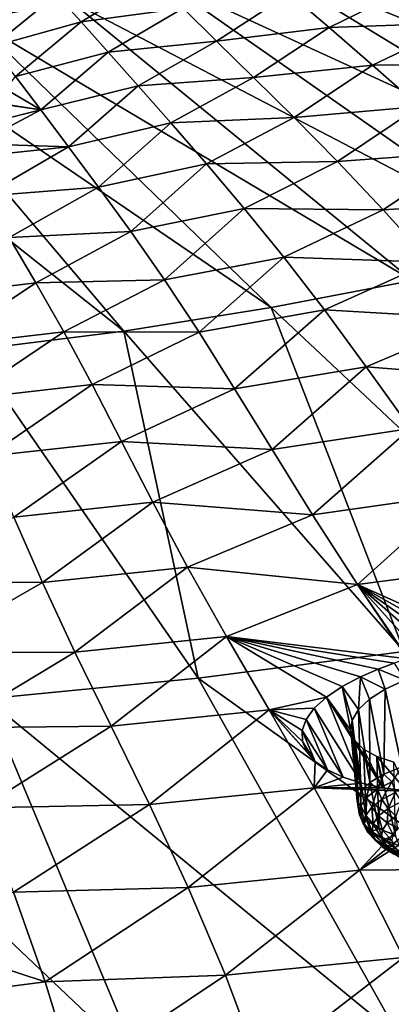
# Model space of a CAD drawing. Header units: metres. Extents: x -92 to 264, y -100 to 50.
# Tile 551 of 721: x 208 to 212, y -6 to 5. Entities that reach past the tile are written whole.
import ezdxf

# ---------------------------------------------------------------- set-up
doc = ezdxf.new("R2010")
doc.units = ezdxf.units.M
doc.layers.add('solid_21062050_01', color=7, linetype='CONTINUOUS')

msp = doc.modelspace()

# ---------------------------------------------------------------- linework, layer by layer
at = {"layer": 'solid_21062050_01'}
for points in [[(204.145508, 7.920731, 184.474396), (207.349258, 4.942711, 190.989807), (208.448486, 5.161725, 190.38089)], [(212.210876, 6.318392, 187.165787), (211.378647, 5.990846, 188.076157), (217.944687, 3.614853, 191.746658)], [(211.378647, 5.990846, 188.076157), (210.470001, 5.687558, 188.919159), (216.699539, 3.146398, 193.048843)], [(211.378647, 5.990846, 188.076157), (216.699539, 3.146398, 193.048843), (217.944687, 3.614853, 191.746658)], [(210.470001, 5.687558, 188.919159), (209.491074, 5.410564, 189.689133), (215.348007, 2.713159, 194.25322)], [(210.470001, 5.687558, 188.919159), (215.348007, 2.713159, 194.25322), (216.699539, 3.146398, 193.048843)], [(208.571182, 4.925133, 108.678917), (208.290924, 5.238868, 106.615005), (209.389053, 5.417222, 107.817482)], [(208.571182, 4.925133, 108.678917), (209.389053, 5.417222, 107.817482), (209.736755, 5.078898, 109.888)], [(209.491074, 5.410564, 189.689133), (208.448486, 5.161725, 190.38089), (213.898712, 2.317898, 195.352097)], [(209.491074, 5.410564, 189.689133), (213.898712, 2.317898, 195.352097), (215.348007, 2.713159, 194.25322)], [(212.370361, 5.332816, 112.871262), (211.40802, 4.858759, 113.099724), (210.954727, 5.249638, 111.120529)], [(212.370361, 5.332816, 112.871262), (212.915985, 4.911246, 114.807045), (211.40802, 4.858759, 113.099724)], [(207.321304, 4.954316, 106.377861), (208.290924, 5.238868, 106.615005), (207.558777, 4.643113, 108.452248)], [(207.558777, 4.643113, 108.452248), (208.290924, 5.238868, 106.615005), (208.571182, 4.925133, 108.678917)], [(210.121353, 4.703024, 111.930267), (209.736755, 5.078898, 109.888), (210.954727, 5.249638, 111.120529)], [(210.121353, 4.703024, 111.930267), (210.954727, 5.249638, 111.120529), (211.40802, 4.858759, 113.099724)], [(208.448486, 5.161725, 190.38089), (207.349258, 4.942711, 190.989807), (212.360947, 1.963133, 196.338501)], [(208.448486, 5.161725, 190.38089), (212.360947, 1.963133, 196.338501), (213.898712, 2.317898, 195.352097)], [(208.881149, 4.576827, 110.711113), (208.571182, 4.925133, 108.678917), (209.736755, 5.078898, 109.888)], [(208.881149, 4.576827, 110.711113), (209.736755, 5.078898, 109.888), (210.121353, 4.703024, 111.930267)], [(207.349258, 4.942711, 190.989807), (206.200806, 4.754991, 191.51181), (210.744537, 1.651126, 197.206131)], [(207.349258, 4.942711, 190.989807), (210.744537, 1.651126, 197.206131), (212.360947, 1.963133, 196.338501)], [(207.558777, 4.643113, 108.452248), (208.571182, 4.925133, 108.678917), (207.821106, 4.297736, 110.496437)], [(207.821106, 4.297736, 110.496437), (208.571182, 4.925133, 108.678917), (208.881149, 4.576827, 110.711113)], [(210.544601, 4.286731, 113.95768), (210.121353, 4.703024, 111.930267), (211.40802, 4.858759, 113.099724)], [(210.544601, 4.286731, 113.95768), (211.40802, 4.858759, 113.099724), (211.904282, 4.427293, 115.069984)], [(212.915985, 4.911246, 114.807045), (211.904282, 4.427293, 115.069984), (211.40802, 4.858759, 113.099724)], [(212.915985, 4.911246, 114.807045), (213.506454, 4.447875, 116.741417), (211.904282, 4.427293, 115.069984)], [(206.200806, 4.754991, 191.51181), (205.010895, 4.599821, 191.94339), (209.05983, 1.38386, 197.949493)], [(206.200806, 4.754991, 191.51181), (209.05983, 1.38386, 197.949493), (210.744537, 1.651126, 197.206131)], [(209.222549, 4.191244, 112.72374), (208.881149, 4.576827, 110.711113), (210.121353, 4.703024, 111.930267)], [(209.222549, 4.191244, 112.72374), (210.121353, 4.703024, 111.930267), (210.544601, 4.286731, 113.95768)], [(205.010895, 4.599821, 191.94339), (207.317596, 1.163038, 198.563858), (209.05983, 1.38386, 197.949493)], [(207.821106, 4.297736, 110.496437), (208.881149, 4.576827, 110.711113), (208.110001, 3.915492, 112.522018)], [(208.110001, 3.915492, 112.522018), (208.881149, 4.576827, 110.711113), (209.222549, 4.191244, 112.72374)], [(211.007141, 3.827305, 115.982811), (210.544601, 4.286731, 113.95768), (211.904282, 4.427293, 115.069984)], [(211.007141, 3.827305, 115.982811), (211.904282, 4.427293, 115.069984), (212.44072, 3.953106, 117.041466)], [(213.506454, 4.447875, 116.741417), (212.44072, 3.953106, 117.041466), (211.904282, 4.427293, 115.069984)], [(207.709534, 4.153435, 111.011093), (207.821106, 4.297736, 110.496437), (208.110001, 3.915492, 112.522018)], [(209.597046, 3.765681, 114.728889), (209.222549, 4.191244, 112.72374), (210.544601, 4.286731, 113.95768)], [(209.597046, 3.765681, 114.728889), (210.544601, 4.286731, 113.95768), (211.007141, 3.827305, 115.982811)], [(208.110001, 3.915492, 112.522018), (209.222549, 4.191244, 112.72374), (208.427124, 3.493691, 114.540588)], [(208.427124, 3.493691, 114.540588), (209.222549, 4.191244, 112.72374), (209.597046, 3.765681, 114.728889)], [(207.692429, 3.980851, 111.760048), (207.709534, 4.153435, 111.011093), (208.110001, 3.915492, 112.522018)], [(207.590866, 3.785366, 112.495255), (207.691147, 3.976708, 111.776749), (208.110001, 3.915492, 112.522018)], [(207.691147, 3.976708, 111.776749), (207.692429, 3.980851, 111.760048), (208.110001, 3.915492, 112.522018)], [(211.503555, 3.322865, 118.013565), (211.007141, 3.827305, 115.982811), (212.44072, 3.953106, 117.041466)], [(211.503555, 3.322865, 118.013565), (212.44072, 3.953106, 117.041466), (213.009964, 3.434696, 119.020889)], [(207.379257, 3.527663, 113.368027), (208.110001, 3.915492, 112.522018), (208.427124, 3.493691, 114.540588)], [(207.379257, 3.527663, 113.368027), (207.590866, 3.785366, 112.495255), (208.110001, 3.915492, 112.522018)], [(208.427124, 3.493691, 114.540588), (209.597046, 3.765681, 114.728889), (208.77211, 3.029948, 116.56192)], [(208.77211, 3.029948, 116.56192), (209.597046, 3.765681, 114.728889), (210.003555, 3.297825, 116.73645)], [(210.003555, 3.297825, 116.73645), (209.597046, 3.765681, 114.728889), (211.007141, 3.827305, 115.982811)], [(210.003555, 3.297825, 116.73645), (211.007141, 3.827305, 115.982811), (211.503555, 3.322865, 118.013565)], [(207.196228, 3.364775, 113.871826), (207.379257, 3.527663, 113.368027), (208.427124, 3.493691, 114.540588)], [(207.456238, 2.928347, 115.835426), (207.196228, 3.364775, 113.871826), (208.427124, 3.493691, 114.540588)], [(207.456238, 2.928347, 115.835426), (208.427124, 3.493691, 114.540588), (208.77211, 3.029948, 116.56192)], [(212.026367, 2.77181, 120.056305), (211.503555, 3.322865, 118.013565), (213.009964, 3.434696, 119.020889)], [(212.026367, 2.77181, 120.056305), (213.009964, 3.434696, 119.020889), (213.60434, 2.870596, 121.014832)], [(208.77211, 3.029948, 116.56192), (210.003555, 3.297825, 116.73645), (209.139877, 2.522575, 118.591644)], [(209.139877, 2.522575, 118.591644), (210.003555, 3.297825, 116.73645), (210.436142, 2.786047, 118.752342)], [(210.436142, 2.786047, 118.752342), (210.003555, 3.297825, 116.73645), (211.503555, 3.322865, 118.013565)], [(210.436142, 2.786047, 118.752342), (211.503555, 3.322865, 118.013565), (212.026367, 2.77181, 120.056305)], [(207.74823, 2.453049, 117.811417), (207.456238, 2.928347, 115.835426), (208.77211, 3.029948, 116.56192)], [(207.74823, 2.453049, 117.811417), (208.77211, 3.029948, 116.56192), (209.139877, 2.522575, 118.591644)], [(212.568161, 2.172539, 122.117378), (212.026367, 2.77181, 120.056305), (213.60434, 2.870596, 121.014832)], [(209.139877, 2.522575, 118.591644), (210.436142, 2.786047, 118.752342), (209.524658, 1.969985, 120.634819)], [(209.524658, 1.969985, 120.634819), (210.436142, 2.786047, 118.752342), (210.888397, 2.228787, 120.782082)], [(210.888397, 2.228787, 120.782082), (210.436142, 2.786047, 118.752342), (212.026367, 2.77181, 120.056305)], [(210.888397, 2.228787, 120.782082), (212.026367, 2.77181, 120.056305), (212.568161, 2.172539, 122.117378)], [(208.055222, 1.936005, 119.798386), (207.74823, 2.453049, 117.811417), (209.139877, 2.522575, 118.591644)], [(208.055222, 1.936005, 119.798386), (209.139877, 2.522575, 118.591644), (209.524658, 1.969985, 120.634819)], [(206.705811, 1.77274, 119.560219), (207.74823, 2.453049, 117.811417), (208.055222, 1.936005, 119.798386)], [(209.524658, 1.969985, 120.634819), (210.888397, 2.228787, 120.782082), (209.920685, 1.370588, 122.69651)], [(209.920685, 1.370588, 122.69651), (210.888397, 2.228787, 120.782082), (211.353928, 1.62449, 122.831192)], [(211.353928, 1.62449, 122.831192), (210.888397, 2.228787, 120.782082), (212.568161, 2.172539, 122.117378)], [(211.353928, 1.62449, 122.831192), (212.568161, 2.172539, 122.117378), (213.124405, 1.523474, 124.203079)], [(206.966309, 1.211602, 121.596329), (206.705811, 1.77274, 119.560219), (208.055222, 1.936005, 119.798386)], [(206.966309, 1.211602, 121.596329), (208.055222, 1.936005, 119.798386), (208.372589, 1.375749, 121.800545)], [(208.372589, 1.375749, 121.800545), (208.055222, 1.936005, 119.798386), (209.524658, 1.969985, 120.634819)], [(208.372589, 1.375749, 121.800545), (209.524658, 1.969985, 120.634819), (209.920685, 1.370588, 122.69651)], [(212.360947, 1.963133, 196.338501), (210.744537, 1.651126, 197.206131), (214.53804, -1.916564, 203.026855)], [(210.744537, 1.651126, 197.206131), (209.05983, 1.38386, 197.949493), (212.264359, -2.285282, 204.052475)], [(209.920685, 1.370588, 122.69651), (211.353928, 1.62449, 122.831192), (210.326813, 0.722936, 124.781677)], [(210.326813, 0.722936, 124.781677), (211.353928, 1.62449, 122.831192), (211.83252, 0.971716, 124.905075)], [(210.744537, 1.651126, 197.206131), (212.264359, -2.285282, 204.052475), (214.53804, -1.916564, 203.026855)], [(211.83252, 0.971716, 124.905075), (211.353928, 1.62449, 122.831192), (213.124405, 1.523474, 124.203079)], [(211.83252, 0.971716, 124.905075), (213.124405, 1.523474, 124.203079), (213.705292, 0.823163, 126.319382)], [(207.231873, 0.604988, 123.651314), (206.966309, 1.211602, 121.596329), (208.372589, 1.375749, 121.800545)], [(207.231873, 0.604988, 123.651314), (208.372589, 1.375749, 121.800545), (208.696442, 0.770849, 123.822113)], [(209.05983, 1.38386, 197.949493), (207.317596, 1.163038, 198.563858), (209.909729, -2.590094, 204.900589)], [(208.696442, 0.770849, 123.822113), (208.372589, 1.375749, 121.800545), (209.920685, 1.370588, 122.69651)], [(208.696442, 0.770849, 123.822113), (209.920685, 1.370588, 122.69651), (210.326813, 0.722936, 124.781677)], [(209.05983, 1.38386, 197.949493), (209.909729, -2.590094, 204.900589), (212.264359, -2.285282, 204.052475)], [(207.317596, 1.163038, 198.563858), (207.489777, -2.828987, 205.565613), (209.909729, -2.590094, 204.900589)], [(210.326813, 0.722936, 124.781677), (211.83252, 0.971716, 124.905075), (210.754807, 0.025976, 126.895088)], [(210.754807, 0.025976, 126.895088), (211.83252, 0.971716, 124.905075), (212.336777, 0.269279, 127.008896)], [(212.336777, 0.269279, 127.008896), (211.83252, 0.971716, 124.905075), (213.705292, 0.823163, 126.319382)], [(207.506454, -0.048179, 125.729057), (207.231873, 0.604988, 123.651314), (208.696442, 0.770849, 123.822113)], [(207.506454, -0.048179, 125.729057), (208.696442, 0.770849, 123.822113), (209.032333, 0.120273, 125.867126)], [(209.032333, 0.120273, 125.867126), (208.696442, 0.770849, 123.822113), (210.326813, 0.722936, 124.781677)], [(209.032333, 0.120273, 125.867126), (210.326813, 0.722936, 124.781677), (210.754807, 0.025976, 126.895088)], [(210.754807, 0.025976, 126.895088), (212.336777, 0.269279, 127.008896), (211.218674, -0.721273, 129.041458)], [(211.218674, -0.721273, 129.041458), (212.336777, 0.269279, 127.008896), (212.880951, -0.483977, 129.147781)], [(207.801453, -0.748555, 127.833351), (207.506454, -0.048179, 125.729057), (209.032333, 0.120273, 125.867126)], [(207.801453, -0.748555, 127.833351), (209.032333, 0.120273, 125.867126), (209.392334, -0.576735, 127.939552)], [(209.392334, -0.576735, 127.939552), (209.032333, 0.120273, 125.867126), (210.754807, 0.025976, 126.895088)], [(209.392334, -0.576735, 127.939552), (210.754807, 0.025976, 126.895088), (211.218674, -0.721273, 129.041458)], [(211.218674, -0.721273, 129.041458), (212.880951, -0.483977, 129.147781), (211.732468, -1.519795, 131.22551)], [(211.732468, -1.519795, 131.22551), (212.880951, -0.483977, 129.147781), (213.479187, -1.289208, 131.326859)], [(208.128586, -1.496781, 129.967957), (207.801453, -0.748555, 127.833351), (209.392334, -0.576735, 127.939552)], [(208.128586, -1.496781, 129.967957), (209.392334, -0.576735, 127.939552), (209.788696, -1.320923, 130.043335)], [(209.788696, -1.320923, 130.043335), (209.392334, -0.576735, 127.939552), (211.218674, -0.721273, 129.041458)], [(206.431976, -1.492417, 129.483963), (207.801453, -0.748555, 127.833351), (208.128586, -1.496781, 129.967957)], [(209.788696, -1.320923, 130.043335), (211.218674, -0.721273, 129.041458), (211.732468, -1.519795, 131.22551)], [(208.499329, -2.293504, 132.136688), (208.128586, -1.496781, 129.967957), (209.788696, -1.320923, 130.043335)], [(208.499329, -2.293504, 132.136688), (209.788696, -1.320923, 130.043335), (210.23317, -2.113052, 132.182465)], [(210.23317, -2.113052, 132.182465), (209.788696, -1.320923, 130.043335), (211.732468, -1.519795, 131.22551)], [(213.202591, -2.180783, 133.306564), (211.732468, -1.519795, 131.22551), (213.479187, -1.289208, 131.326859)], [(206.727234, -2.300765, 131.718155), (206.431976, -1.492417, 129.483963), (208.128586, -1.496781, 129.967957)], [(206.727234, -2.300765, 131.718155), (208.128586, -1.496781, 129.967957), (208.499329, -2.293504, 132.136688)], [(210.23317, -2.113052, 132.182465), (211.732468, -1.519795, 131.22551), (212.303177, -2.37043, 133.451904)], [(212.312286, -2.367589, 133.448151), (212.303177, -2.37043, 133.451904), (211.732468, -1.519795, 131.22551)], [(212.459656, -2.326141, 133.398529), (212.312286, -2.367589, 133.448151), (211.732468, -1.519795, 131.22551)], [(212.614075, -2.295355, 133.376846), (212.459656, -2.326141, 133.398529), (211.732468, -1.519795, 131.22551)], [(212.785492, -2.262296, 133.356155), (212.614075, -2.295355, 133.376846), (211.732468, -1.519795, 131.22551)], [(212.981522, -2.224127, 133.332596), (212.785492, -2.262296, 133.356155), (211.732468, -1.519795, 131.22551)], [(213.202591, -2.180783, 133.306564), (212.981522, -2.224127, 133.332596), (211.732468, -1.519795, 131.22551)], [(208.913269, -3.139772, 134.344467), (208.499329, -2.293504, 132.136688), (210.23317, -2.113052, 132.182465)], [(208.913269, -3.139772, 134.344467), (210.23317, -2.113052, 132.182465), (210.723038, -2.95432, 134.362137)], [(210.23317, -2.113052, 132.182465), (211.558258, -2.685627, 133.963898), (211.376175, -2.808811, 134.201447)], [(210.723038, -2.95432, 134.362137), (210.23317, -2.113052, 132.182465), (211.376175, -2.808811, 134.201447)], [(210.23317, -2.113052, 132.182465), (211.766357, -2.575182, 133.765839), (211.558258, -2.685627, 133.963898)], [(210.23317, -2.113052, 132.182465), (211.967316, -2.487922, 133.62204), (211.766357, -2.575182, 133.765839)], [(210.23317, -2.113052, 132.182465), (212.150726, -2.420769, 133.521576), (211.967316, -2.487922, 133.62204)], [(210.23317, -2.113052, 132.182465), (212.303177, -2.37043, 133.451904), (212.150726, -2.420769, 133.521576)], [(207.064377, -3.160885, 133.990585), (206.727234, -2.300765, 131.718155), (208.499329, -2.293504, 132.136688)], [(207.064377, -3.160885, 133.990585), (208.499329, -2.293504, 132.136688), (208.913269, -3.139772, 134.344467)], [(212.264359, -2.285282, 204.052475), (209.909729, -2.590094, 204.900589), (215.127121, -6.340286, 210.076675)], [(212.272308, -2.614882, 134.014511), (211.967316, -2.487922, 133.62204), (212.150726, -2.420769, 133.521576)], [(209.909729, -2.590094, 204.900589), (207.489777, -2.828987, 205.565613), (212.220596, -6.712608, 211.112579)], [(209.909729, -2.590094, 204.900589), (212.220596, -6.712608, 211.112579), (215.127121, -6.340286, 210.076675)], [(211.742111, -2.951982, 134.643921), (211.558258, -2.685627, 133.963898), (211.766357, -2.575182, 133.765839)], [(211.742111, -2.951982, 134.643921), (211.766357, -2.575182, 133.765839), (211.870224, -2.832228, 134.401108)], [(212.04924, -2.71848, 134.188431), (211.766357, -2.575182, 133.765839), (211.967316, -2.487922, 133.62204)], [(211.870224, -2.832228, 134.401108), (211.766357, -2.575182, 133.765839), (212.04924, -2.71848, 134.188431)], [(212.04924, -2.71848, 134.188431), (211.967316, -2.487922, 133.62204), (212.272308, -2.614882, 134.014511)], [(211.655624, -3.192335, 135.180557), (211.376175, -2.808811, 134.201447), (211.558258, -2.685627, 133.963898)], [(211.669693, -3.073468, 134.907211), (211.558258, -2.685627, 133.963898), (211.742111, -2.951982, 134.643921)], [(211.655624, -3.192335, 135.180557), (211.558258, -2.685627, 133.963898), (211.669693, -3.073468, 134.907211)], [(212.04924, -2.71848, 134.188431), (212.272308, -2.614882, 134.014511), (212.240906, -3.607127, 133.753464)], [(210.723038, -2.95432, 134.362137), (211.376175, -2.808811, 134.201447), (211.237656, -2.935867, 134.461884)], [(211.376175, -2.808811, 134.201447), (211.779404, -3.794633, 136.606766), (211.237656, -2.935867, 134.461884)], [(211.376175, -2.808811, 134.201447), (212.021637, -3.846867, 136.789047), (211.779404, -3.794633, 136.606766)], [(211.700363, -3.304223, 135.453201), (212.021637, -3.846867, 136.789047), (211.376175, -2.808811, 134.201447)], [(211.700363, -3.304223, 135.453201), (211.376175, -2.808811, 134.201447), (211.655624, -3.192335, 135.180557)], [(211.870224, -2.832228, 134.401108), (212.04924, -2.71848, 134.188431), (212.032761, -3.689097, 133.952927)], [(212.04924, -2.71848, 134.188431), (212.240906, -3.607127, 133.753464), (212.032761, -3.689097, 133.952927)], [(207.489777, -2.828987, 205.565613), (205.020554, -3.000383, 206.043167), (209.235046, -7.004419, 211.924866)], [(207.489777, -2.828987, 205.565613), (209.235046, -7.004419, 211.924866), (212.220596, -6.712608, 211.112579)], [(211.742111, -2.951982, 134.643921), (211.870224, -2.832228, 134.401108), (211.873993, -3.784766, 134.188461)], [(211.870224, -2.832228, 134.401108), (212.032761, -3.689097, 133.952927), (211.873993, -3.784766, 134.188461)], [(205.020554, -3.000383, 206.043167), (206.189865, -7.21383, 212.50827), (209.235046, -7.004419, 211.924866)], [(209.35199, -4.037239, 136.597931), (208.913269, -3.139772, 134.344467), (210.723038, -2.95432, 134.362137)], [(209.35199, -4.037239, 136.597931), (210.723038, -2.95432, 134.362137), (211.237976, -3.846445, 136.589035)], [(210.723038, -2.95432, 134.362137), (211.237656, -2.935867, 134.461884), (211.144379, -3.064879, 134.740173)], [(210.723038, -2.95432, 134.362137), (211.152084, -3.435117, 135.611053), (211.249008, -3.544389, 135.891129)], [(211.237976, -3.846445, 136.589035), (210.723038, -2.95432, 134.362137), (211.249008, -3.544389, 135.891129)], [(210.723038, -2.95432, 134.362137), (211.101563, -3.317004, 135.321289), (211.152084, -3.435117, 135.611053)], [(210.723038, -2.95432, 134.362137), (211.098907, -3.19239, 135.027969), (211.101563, -3.317004, 135.321289)], [(210.723038, -2.95432, 134.362137), (211.144379, -3.064879, 134.740173), (211.098907, -3.19239, 135.027969)], [(211.237656, -2.935867, 134.461884), (211.566772, -3.725814, 136.3936), (211.144379, -3.064879, 134.740173)], [(211.237656, -2.935867, 134.461884), (211.779404, -3.794633, 136.606766), (211.566772, -3.725814, 136.3936)], [(211.669693, -3.073468, 134.907211), (211.742111, -2.951982, 134.643921), (211.771545, -3.889954, 134.449753)], [(211.742111, -2.951982, 134.643921), (211.873993, -3.784766, 134.188461), (211.771545, -3.889954, 134.449753)], [(207.428223, -4.074392, 136.308105), (207.064377, -3.160885, 133.990585), (208.913269, -3.139772, 134.344467)], [(207.428223, -4.074392, 136.308105), (208.913269, -3.139772, 134.344467), (209.35199, -4.037239, 136.597931)], [(211.144379, -3.064879, 134.740173), (211.388458, -3.641906, 136.153656), (211.098907, -3.19239, 135.027969)], [(211.144379, -3.064879, 134.740173), (211.566772, -3.725814, 136.3936), (211.388458, -3.641906, 136.153656)], [(211.655624, -3.192335, 135.180557), (211.669693, -3.073468, 134.907211), (211.729889, -4.000062, 134.725388)], [(211.669693, -3.073468, 134.907211), (211.771545, -3.889954, 134.449753), (211.729889, -4.000062, 134.725388)], [(211.098907, -3.19239, 135.027969), (211.388458, -3.641906, 136.153656), (211.249008, -3.544389, 135.891129)], [(211.098907, -3.19239, 135.027969), (211.249008, -3.544389, 135.891129), (211.101563, -3.317004, 135.321289)], [(211.655624, -3.192335, 135.180557), (211.729889, -4.000062, 134.725388), (211.750854, -4.11028, 135.003311)], [(211.700363, -3.304223, 135.453201), (211.655624, -3.192335, 135.180557), (211.750854, -4.11028, 135.003311)], [(211.101563, -3.317004, 135.321289), (211.249008, -3.544389, 135.891129), (211.152084, -3.435117, 135.611053)], [(211.8013, -3.404386, 135.712967), (212.021637, -3.846867, 136.789047), (211.700363, -3.304223, 135.453201)], [(211.700363, -3.304223, 135.453201), (211.750854, -4.11028, 135.003311), (211.833527, -4.215789, 135.271393)], [(211.8013, -3.404386, 135.712967), (211.700363, -3.304223, 135.453201), (211.833527, -4.215789, 135.271393)], [(211.952454, -3.488769, 135.948822), (212.021637, -3.846867, 136.789047), (211.8013, -3.404386, 135.712967)], [(211.8013, -3.404386, 135.712967), (211.833527, -4.215789, 135.271393), (211.974274, -4.311978, 135.517914)], [(211.952454, -3.488769, 135.948822), (211.8013, -3.404386, 135.712967), (211.974274, -4.311978, 135.517914)], [(211.952454, -3.488769, 135.948822), (212.292374, -3.881952, 136.939529), (212.021637, -3.846867, 136.789047)], [(212.146957, -3.554851, 136.153427), (212.292374, -3.881952, 136.939529), (211.952454, -3.488769, 135.948822)], [(211.952454, -3.488769, 135.948822), (211.974274, -4.311978, 135.517914), (212.166962, -4.394644, 135.732086)], [(212.146957, -3.554851, 136.153427), (211.952454, -3.488769, 135.948822), (212.166962, -4.394644, 135.732086)], [(211.237976, -3.846445, 136.589035), (211.249008, -3.544389, 135.891129), (211.388458, -3.641906, 136.153656)], [(212.125336, -3.7784, 133.843079), (212.032761, -3.689097, 133.952927), (212.240906, -3.607127, 133.753464)], [(211.237976, -3.846445, 136.589035), (211.388458, -3.641906, 136.153656), (211.566772, -3.725814, 136.3936)], [(211.959671, -3.86186, 134.047668), (211.873993, -3.784766, 134.188461), (212.032761, -3.689097, 133.952927)], [(212.125336, -3.7784, 133.843079), (211.959671, -3.86186, 134.047668), (212.032761, -3.689097, 133.952927)], [(211.237976, -3.846445, 136.589035), (211.566772, -3.725814, 136.3936), (211.779404, -3.794633, 136.606766)], [(211.237976, -3.846445, 136.589035), (211.779404, -3.794633, 136.606766), (212.021637, -3.846867, 136.789047)], [(211.840302, -3.955178, 134.278549), (211.771545, -3.889954, 134.449753), (211.873993, -3.784766, 134.188461)], [(211.959671, -3.86186, 134.047668), (211.840302, -3.955178, 134.278549), (211.873993, -3.784766, 134.188461)], [(212.008835, -3.978794, 134.032379), (211.959671, -3.86186, 134.047668), (212.125336, -3.7784, 133.843079)], [(212.008835, -3.978794, 134.032379), (212.125336, -3.7784, 133.843079), (212.167938, -3.898647, 133.835907)], [(209.795609, -4.987606, 138.903885), (209.35199, -4.037239, 136.597931), (211.237976, -3.846445, 136.589035)], [(209.795609, -4.987606, 138.903885), (211.237976, -3.846445, 136.589035), (211.756622, -4.791181, 138.869904)], [(211.237976, -3.846445, 136.589035), (212.292374, -3.881952, 136.939529), (212.584808, -3.898368, 137.05365)], [(211.756622, -4.791181, 138.869904), (211.237976, -3.846445, 136.589035), (212.584808, -3.898368, 137.05365)], [(211.237976, -3.846445, 136.589035), (212.021637, -3.846867, 136.789047), (212.292374, -3.881952, 136.939529)], [(211.77179, -4.054769, 134.526855), (211.729889, -4.000062, 134.725388), (211.771545, -3.889954, 134.449753)], [(211.756622, -4.791181, 138.869904), (213.195618, -3.872007, 137.15802), (213.849762, -4.769122, 139.323837)], [(211.756622, -4.791181, 138.869904), (212.889343, -3.895074, 137.127243), (213.195618, -3.872007, 137.15802)], [(211.756622, -4.791181, 138.869904), (212.584808, -3.898368, 137.05365), (212.889343, -3.895074, 137.127243)], [(211.840302, -3.955178, 134.278549), (211.77179, -4.054769, 134.526855), (211.771545, -3.889954, 134.449753)], [(211.894196, -4.068409, 134.254105), (211.840302, -3.955178, 134.278549), (211.959671, -3.86186, 134.047668)], [(211.894196, -4.068409, 134.254105), (211.959671, -3.86186, 134.047668), (212.008835, -3.978794, 134.032379)], [(212.008835, -3.978794, 134.032379), (212.167938, -3.898647, 133.835907), (212.081131, -4.084047, 134.036972)], [(212.167938, -3.898647, 133.835907), (212.230438, -4.008828, 133.852585), (212.081131, -4.084047, 134.036972)], [(207.799973, -5.043052, 138.677963), (207.428223, -4.074392, 136.308105), (209.35199, -4.037239, 136.597931)], [(207.799973, -5.043052, 138.677963), (209.35199, -4.037239, 136.597931), (209.795609, -4.987606, 138.903885)], [(211.75679, -4.156804, 134.783035), (211.750854, -4.11028, 135.003311), (211.729889, -4.000062, 134.725388)], [(211.77179, -4.054769, 134.526855), (211.75679, -4.156804, 134.783035), (211.729889, -4.000062, 134.725388)], [(211.814011, -4.262033, 134.738571), (211.75679, -4.156804, 134.783035), (211.77179, -4.054769, 134.526855)], [(211.828415, -4.164047, 134.492554), (211.77179, -4.054769, 134.526855), (211.840302, -3.955178, 134.278549)], [(211.814011, -4.262033, 134.738571), (211.77179, -4.054769, 134.526855), (211.828415, -4.164047, 134.492554)], [(211.828415, -4.164047, 134.492554), (211.840302, -3.955178, 134.278549), (211.894196, -4.068409, 134.254105)], [(211.894196, -4.068409, 134.254105), (212.008835, -3.978794, 134.032379), (211.973541, -4.16815, 134.245056)], [(212.008835, -3.978794, 134.032379), (212.081131, -4.084047, 134.036972), (211.973541, -4.16815, 134.245056)], [(212.081131, -4.084047, 134.036972), (212.230438, -4.008828, 133.852585), (212.171814, -4.170744, 134.061142)], [(211.795868, -4.257362, 135.037262), (211.833527, -4.215789, 135.271393), (211.750854, -4.11028, 135.003311)], [(211.75679, -4.156804, 134.783035), (211.795868, -4.257362, 135.037262), (211.750854, -4.11028, 135.003311)], [(211.851547, -4.358601, 134.982697), (211.795868, -4.257362, 135.037262), (211.75679, -4.156804, 134.783035)], [(211.851547, -4.358601, 134.982697), (211.75679, -4.156804, 134.783035), (211.814011, -4.262033, 134.738571)], [(211.814011, -4.262033, 134.738571), (211.828415, -4.164047, 134.492554), (211.898285, -4.349866, 134.699738)], [(211.828415, -4.164047, 134.492554), (211.894196, -4.068409, 134.254105), (211.911804, -4.257906, 134.468842)], [(211.828415, -4.164047, 134.492554), (211.911804, -4.257906, 134.468842), (211.898285, -4.349866, 134.699738)], [(211.894196, -4.068409, 134.254105), (211.973541, -4.16815, 134.245056), (211.911804, -4.257906, 134.468842)], [(211.911804, -4.257906, 134.468842), (211.973541, -4.16815, 134.245056), (212.016495, -4.330218, 134.457275)], [(211.973541, -4.16815, 134.245056), (212.081131, -4.084047, 134.036972), (212.073135, -4.247889, 134.251999)], [(211.973541, -4.16815, 134.245056), (212.073135, -4.247889, 134.251999), (212.016495, -4.330218, 134.457275)], [(212.081131, -4.084047, 134.036972), (212.171814, -4.170744, 134.061142), (212.073135, -4.247889, 134.251999)], [(212.073135, -4.247889, 134.251999), (212.171814, -4.170744, 134.061142), (212.186462, -4.302418, 134.27449)], [(211.795868, -4.257362, 135.037262), (211.887527, -4.352581, 135.279739), (211.833527, -4.215789, 135.271393)], [(211.93956, -4.450041, 135.215561), (211.887527, -4.352581, 135.279739), (211.795868, -4.257362, 135.037262)], [(211.93956, -4.450041, 135.215561), (211.795868, -4.257362, 135.037262), (211.851547, -4.358601, 134.982697)], [(211.814011, -4.262033, 134.738571), (211.898285, -4.349866, 134.699738), (211.933502, -4.440495, 134.928848)], [(211.851547, -4.358601, 134.982697), (211.814011, -4.262033, 134.738571), (211.933502, -4.440495, 134.928848)], [(211.887527, -4.352581, 135.279739), (211.974274, -4.311978, 135.517914), (211.833527, -4.215789, 135.271393)], [(211.898285, -4.349866, 134.699738), (211.911804, -4.257906, 134.468842), (212.004105, -4.414568, 134.669052)], [(211.911804, -4.257906, 134.468842), (212.016495, -4.330218, 134.457275), (212.004105, -4.414568, 134.669052)], [(212.016495, -4.330218, 134.457275), (212.073135, -4.247889, 134.251999), (212.135681, -4.37626, 134.458603)], [(212.073135, -4.247889, 134.251999), (212.186462, -4.302418, 134.27449), (212.135681, -4.37626, 134.458603)], [(211.851547, -4.358601, 134.982697), (211.933502, -4.440495, 134.928848), (212.016113, -4.526312, 135.147385)], [(211.93956, -4.450041, 135.215561), (211.851547, -4.358601, 134.982697), (212.016113, -4.526312, 135.147385)], [(211.887527, -4.352581, 135.279739), (212.028259, -4.438799, 135.501175), (211.974274, -4.311978, 135.517914)], [(212.074707, -4.532837, 135.428207), (212.028259, -4.438799, 135.501175), (211.887527, -4.352581, 135.279739)], [(212.074707, -4.532837, 135.428207), (211.887527, -4.352581, 135.279739), (211.93956, -4.450041, 135.215561)], [(211.898285, -4.349866, 134.699738), (212.004105, -4.414568, 134.669052), (212.036407, -4.497699, 134.879211)], [(211.933502, -4.440495, 134.928848), (211.898285, -4.349866, 134.699738), (212.036407, -4.497699, 134.879211)], [(212.028259, -4.438799, 135.501175), (212.166962, -4.394644, 135.732086), (211.974274, -4.311978, 135.517914)], [(212.004105, -4.414568, 134.669052), (212.016495, -4.330218, 134.457275), (212.124557, -4.451915, 134.648544)], [(212.016495, -4.330218, 134.457275), (212.135681, -4.37626, 134.458603), (212.124557, -4.451915, 134.648544)], [(212.028259, -4.438799, 135.501175), (212.212616, -4.512705, 135.693039), (212.166962, -4.394644, 135.732086)], [(211.933502, -4.440495, 134.928848), (212.036407, -4.497699, 134.879211), (212.112183, -4.576414, 135.079681)], [(212.016113, -4.526312, 135.147385), (211.933502, -4.440495, 134.928848), (212.112183, -4.576414, 135.079681)], [(211.93956, -4.450041, 135.215561), (212.016113, -4.526312, 135.147385), (212.142944, -4.604017, 135.346954)], [(212.074707, -4.532837, 135.428207), (211.93956, -4.450041, 135.215561), (212.142944, -4.604017, 135.346954)], [(212.004105, -4.414568, 134.669052), (212.124557, -4.451915, 134.648544), (212.153534, -4.526475, 134.837051)], [(212.036407, -4.497699, 134.879211), (212.004105, -4.414568, 134.669052), (212.153534, -4.526475, 134.837051)], [(212.251755, -4.60381, 135.612457), (212.212616, -4.512705, 135.693039), (212.028259, -4.438799, 135.501175)], [(212.251755, -4.60381, 135.612457), (212.028259, -4.438799, 135.501175), (212.074707, -4.532837, 135.428207)], [(212.036407, -4.497699, 134.879211), (212.153534, -4.526475, 134.837051), (212.221497, -4.597075, 135.01683)], [(212.112183, -4.576414, 135.079681), (212.036407, -4.497699, 134.879211), (212.221497, -4.597075, 135.01683)], [(212.016113, -4.526312, 135.147385), (212.112183, -4.576414, 135.079681), (212.228516, -4.647689, 135.262726)], [(212.142944, -4.604017, 135.346954), (212.016113, -4.526312, 135.147385), (212.228516, -4.647689, 135.262726)], [(212.074707, -4.532837, 135.428207), (212.142944, -4.604017, 135.346954), (212.309097, -4.670624, 135.519882)], [(212.251755, -4.60381, 135.612457), (212.074707, -4.532837, 135.428207), (212.309097, -4.670624, 135.519882)], [(212.112183, -4.576414, 135.079681), (212.221497, -4.597075, 135.01683), (212.325836, -4.661003, 135.181015)], [(212.228516, -4.647689, 135.262726), (212.112183, -4.576414, 135.079681), (212.325836, -4.661003, 135.181015)], [(210.224228, -5.992579, 141.269104), (209.795609, -4.987606, 138.903885), (211.756622, -4.791181, 138.869904)], [(210.224228, -5.992579, 141.269104), (211.756622, -4.791181, 138.869904), (212.257614, -5.790279, 141.211533)], [(212.257614, -5.790279, 141.211533), (211.756622, -4.791181, 138.869904), (213.849762, -4.769122, 139.323837)], [(205.89827, -5.3256, 139.076813), (207.799973, -5.043052, 138.677963), (208.160797, -6.068626, 141.107376)], [(208.160797, -6.068626, 141.107376), (207.799973, -5.043052, 138.677963), (209.795609, -4.987606, 138.903885)], [(208.160797, -6.068626, 141.107376), (209.795609, -4.987606, 138.903885), (210.224228, -5.992579, 141.269104)], [(206.16394, -6.329877, 141.452698), (205.89827, -5.3256, 139.076813), (208.160797, -6.068626, 141.107376)], [(210.61795, -7.053858, 143.700378), (210.224228, -5.992579, 141.269104), (212.257614, -5.790279, 141.211533)], [(210.61795, -7.053858, 143.700378), (212.257614, -5.790279, 141.211533), (212.719589, -6.845491, 143.620651)], [(206.16394, -6.329877, 141.452698), (208.160797, -6.068626, 141.107376), (208.491882, -7.152878, 143.603592)], [(208.491882, -7.152878, 143.603592), (208.160797, -6.068626, 141.107376), (210.224228, -5.992579, 141.269104)], [(208.491882, -7.152878, 143.603592), (210.224228, -5.992579, 141.269104), (210.61795, -7.053858, 143.700378)]]:
    msp.add_3dface(points, dxfattribs=at)

doc.saveas('drawing.dxf')
